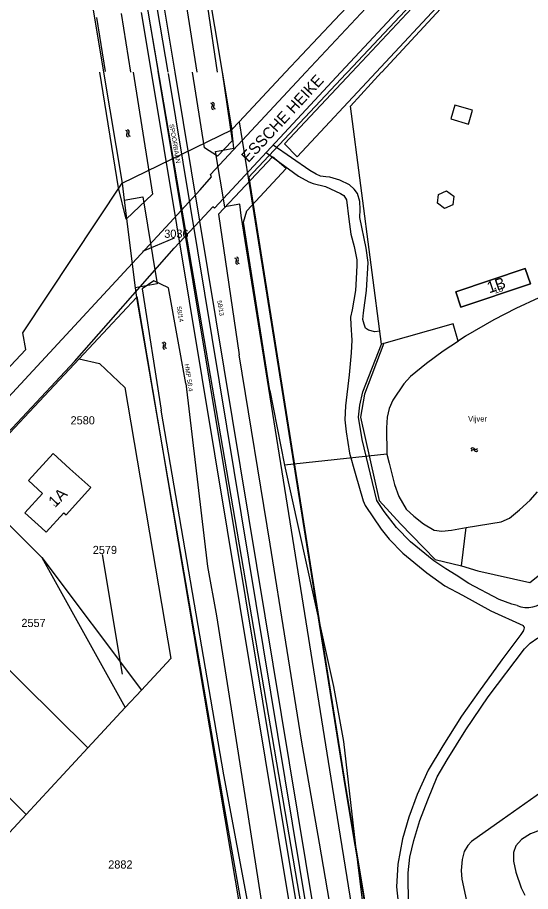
# Model space of a CAD drawing. Extents: x 148816 to 151297, y 399515 to 402500.
# Drawn here: x 149329.9 to 149443.2, y 400819.1 to 401012.1 of the extents above; entities that cross this region are included whole.
import ezdxf

# ---------------------------------------------------------------- set-up
doc = ezdxf.new("R2010")
doc.units = 0
for name, color, linetype in [('B01 Hoofdgebouw  [T] Norm', 7, 'Continuous'), ('B01 hoofgebouw', 7, 'Continuous'), ('G01 perceelsgrens', 7, 'Continuous'), ('Q01 Spoorrail  [D] Norm', 7, 'Continuous'), ('Q21 Lichtmast  Gem', 7, 'Continuous'), ('S05 Water  Norm', 7, 'Continuous'), ('T03 Hek raster  [D] Norm', 7, 'Continuous'), ('T04 Haag heg  [D] Gem', 7, 'Continuous'), ('T09 Insteek water  [D] Norm', 7, 'Continuous'), ('T09 Insteek water  [T] Norm', 7, 'Continuous'), ('V00 Kant verharding algemeen  [T] Norm', 7, 'Continuous'), ('W10 Duiker  [T] Gem', 7, 'Continuous'), ('Z01 perceelnummer', 7, 'Continuous'), ('Z02 huisnummer', 7, 'Continuous'), ('Z02 Huisnummer  [Tekst] Norm', 7, 'Continuous'), ('Z06 straatnaam', 7, 'Continuous'), ('Z07 Waterloopnaam  [Tekst] Norm', 7, 'Continuous'), ('Z19 Overige Tekst  [Tekst] Gem', 7, 'Continuous')]:
    doc.layers.add(name, color=color, linetype=linetype)

msp = doc.modelspace()

# ---------------------------------------------------------------- linework, layer by layer
at = {"layer": 'B01 Hoofdgebouw  [T] Norm'}
for p, q in [((149337.8, 400915.81), (149332.34, 400909.82)), ((149341.49, 400912.45), (149337.8, 400915.81)), ((149332.34, 400909.82), (149335.43, 400907)), ((149335.43, 400907), (149331.53, 400902.71)), ((149331.53, 400902.71), (149335.21, 400899.35))]:
    msp.add_line(p, q, dxfattribs=at)
for points in [[(149430.38, 400991.62), (149426.45, 400992.74), (149425.58, 400989.68), (149429.51, 400988.56)], [(149424.22, 400969.91), (149422.64, 400971.07), (149422.85, 400973.01), (149424.64, 400973.8), (149426.22, 400972.65), (149426.01, 400970.7)], [(149426.7, 400951.47), (149442.03, 400956.63), (149443.16, 400953.26), (149427.83, 400948.11)]]:
    msp.add_lwpolyline(points, close=True, dxfattribs=at)
msp.add_lwpolyline([(149335.21, 400899.35), (149336.22, 400898.43), (149340.14, 400902.72), (149340.63, 400902.27), (149346.1, 400908.26), (149341.49, 400912.45)], dxfattribs=at)
at = {"layer": 'B01 hoofgebouw'}
for points in [[(149426.7, 400951.47), (149427.83, 400948.11), (149443.16, 400953.26), (149442.03, 400956.63), (149426.7, 400951.47)], [(149341.49, 400912.45), (149337.8, 400915.81), (149332.34, 400909.82), (149335.43, 400907), (149331.53, 400902.71), (149335.21, 400899.35)], [(149335.21, 400899.35), (149336.22, 400898.43), (149340.14, 400902.72), (149340.63, 400902.27), (149346.1, 400908.26), (149341.49, 400912.45)]]:
    msp.add_lwpolyline(points, dxfattribs=at)
at = {"layer": 'G01 perceelsgrens'}
for points in [[(149334.93, 401240.73), (149351.41, 401141.32), (149375.11, 401000)], [(149399.91, 401011.52), (149514.57, 401132.44), (149592.39, 401216.34)], [(149402.74, 401000), (149589.13, 401198.34)], [(149317.93, 401186.2), (149348.92, 401000)], [(149389.11, 401000), (149399.91, 401011.52)], [(149348.92, 401000), (149353, 400975.53)], [(149375.11, 401000), (149377.24, 400987.32)], [(149378.88, 400989.08), (149389.11, 401000)], [(149402.48, 400999.73), (149402.74, 401000)], [(149380.85, 400976.67), (149402.48, 400999.73)], [(149377.26, 400987.35), (149378.88, 400989.08)], [(149378.88, 400989.08), (149380.85, 400976.67)], [(149353, 400975.53), (149377.24, 400987.32)], [(149474.3, 400500), (149465.62, 400529.89), (149453.09, 400562.24), (149445.47, 400580.02), (149441.93, 400593.24), (149439.07, 400606.36), (149433.29, 400636.6), (149410.86, 400771.43), (149399.43, 400842.23), (149379.26, 400968.4), (149379, 400970.86), (149375.68, 400970.26), (149373.64, 400982.49), (149377.7, 400983.23), (149377.26, 400987.35)], [(149377.24, 400987.32), (149377.26, 400987.35)], [(149189.04, 400786.75), (149331.73, 400938.76), (149331.1, 400942.44), (149353, 400975.53)], [(149353, 400975.53), (149353.47, 400971.73)], [(149380.85, 400976.67), (149402.17, 400842.5), (149426.33, 400698.43), (149438.5, 400632.51), (149456.12, 400567.45), (149480.52, 400500)], [(149353.47, 400971.73), (149357.54, 400972.46), (149360.73, 400953.26), (149355.88, 400952.39)], [(149353.47, 400971.73), (149355.88, 400952.39)], [(149355.88, 400952.39), (149356.15, 400950.26)], [(149343.54, 400936.71), (149356.15, 400950.26)], [(149356.15, 400950.26), (149375.48, 400838.02), (149380.66, 400808.29)], [(149318.2, 400909.73), (149343.54, 400936.71)], [(149343.54, 400936.71), (149347.97, 400935.71), (149353.57, 400930.35), (149363.77, 400870.54), (149357.26, 400863.54)], [(149318.2, 400909.73), (149335.26, 400892.83)], [(149302.6, 400893.11), (149345.41, 400850.77)], [(149335.26, 400892.83), (149357.26, 400863.54)], [(149335.26, 400892.83), (149353.71, 400859.71)], [(149289.1, 400878.73), (149331.79, 400836.1)], [(149353.71, 400859.71), (149357.26, 400863.54)], [(149345.41, 400850.77), (149353.71, 400859.71)], [(149331.79, 400836.1), (149345.41, 400850.77)], [(149321.59, 400825.11), (149331.79, 400836.1)]]:
    msp.add_lwpolyline(points, dxfattribs=at)
at = {"layer": 'Q01 Spoorrail  [D] Norm'}
for p, q in [((149358.69, 401013.48), (149360.93, 401000)), ((149360.77, 401013.89), (149363.1, 401000)), ((149362.25, 401014.14), (149364.62, 401000)), ((149357.21, 401013.23), (149359.41, 401000)), ((149359.41, 401000), (149400.95, 400750)), ((149360.89, 401000.25), (149402.47, 400750)), ((149364.62, 401000), (149406.05, 400750)), ((149363.14, 400999.75), (149404.53, 400750))]:
    msp.add_line(p, q, dxfattribs=at)
at = {"layer": 'Q21 Lichtmast  Gem'}
msp.add_lwpolyline([(149831.23, 399977.82), (149652.8, 400166.23), (149577.93, 400264.8), (149509.93, 400379.6), (149457.52, 400503.12), (149428.83, 400604.19), (149365.19, 400976.02), (149329.8, 401182.82), (149252.91, 401632.09)], dxfattribs=at)
at = {"layer": 'S05 Water  Norm'}
for centre, start, end in [((149372.53, 400992.74), 319.8845, 83.7395), ((149373.18, 400992.19), 139.8845, 263.7395), ((149372.94, 400992.91), 319.8845, 83.7395), ((149373.59, 400992.36), 139.8845, 263.7395), ((149353.75, 400986.69), 319.8845, 83.7395), ((149354.16, 400986.86), 319.8845, 83.7395), ((149354.81, 400986.31), 139.8845, 263.7395), ((149354.4, 400986.15), 139.8845, 263.7395), ((149377.85, 400958.55), 319.8845, 83.7395), ((149378.5, 400958.01), 139.8845, 263.7395), ((149378.27, 400958.72), 319.8845, 83.7395), ((149378.92, 400958.17), 139.8845, 263.7395), ((149361.78, 400939.84), 319.8845, 83.7395), ((149362.2, 400940), 319.8845, 83.7395), ((149362.43, 400939.29), 139.8845, 263.7395), ((149362.85, 400939.46), 139.8845, 263.7395), ((149430.43, 400916.62), 37.1757, 161.0308), ((149431.1, 400917.13), 217.1757, 341.0308), ((149430.5, 400916.18), 37.1757, 161.0308), ((149431.17, 400916.69), 217.1757, 341.0308)]:
    msp.add_arc(centre, 0.425, start, end, dxfattribs=at)
at = {"layer": 'T03 Hek raster  [D] Norm'}
for p, q in [((149410.25, 400939.98), (149403.46, 400992.52)), ((149426.11, 400944.47), (149410.25, 400939.98)), ((149427.21, 400940.59), (149426.11, 400944.47)), ((149410.83, 400940.14), (149406.52, 400928.93)), ((149406.52, 400928.93), (149405.64, 400923.86)), ((149405.64, 400923.86), (149409.78, 400905.41)), ((149409.78, 400905.41), (149414.48, 400900.28)), ((149443.06, 400887.29), (149461.51, 400902.18)), ((149414.48, 400900.28), (149422.15, 400892.41)), ((149427.96, 400890.96), (149428.95, 400899.49)), ((149422.15, 400892.41), (149427.94, 400891.01)), ((149427.94, 400891.01), (149431.57, 400889.9)), ((149431.57, 400889.9), (149443.06, 400887.29))]:
    msp.add_line(p, q, dxfattribs=at)
msp.add_lwpolyline([(149503.12, 401000), (149457.58, 401051.13), (149410.38, 401000.05)], dxfattribs=at)
at = {"layer": 'T04 Haag heg  [D] Gem'}
for p, q in [((149403.46, 400992.52), (149410.29, 401000)), ((149381.02, 400976.83), (149402.24, 400842.7)), ((149356.26, 400950.45), (149389.98, 400750)), ((149402.24, 400842.7), (149417.79, 400750))]:
    msp.add_line(p, q, dxfattribs=at)
at = {"layer": 'T09 Insteek water  [D] Norm'}
for p, q in [((149374.1, 400981.44), (149371.22, 400983.33)), ((149353.91, 400967.59), (149352.18, 400974.49)), ((149359.74, 400973.11), (149353.91, 400967.59)), ((149359.98, 400953.92), (149357.4, 400952.14)), ((149363.28, 400952.41), (149359.98, 400953.92)), ((149357.4, 400952.14), (149361.66, 400925.35)), ((149367.09, 400931.24), (149363.28, 400952.41))]:
    msp.add_line(p, q, dxfattribs=at)
at = {"layer": 'T09 Insteek water  [T] Norm'}
for p, q in [((149454.22, 401053.89), (149403.7, 401000)), ((149409.07, 401000), (149456.96, 401051.34)), ((149369.58, 401000), (149367.19, 401014.95)), ((149371.86, 401014.46), (149374, 401000)), ((149349.32, 401000.2), (149347.42, 401012.1)), ((149352.77, 401012.95), (149354.83, 401000)), ((149352.18, 400974.49), (149348.1, 401000)), ((149355.47, 401000), (149359.74, 400973.11)), ((149371.22, 400983.33), (149368.56, 401000)), ((149375.09, 401000), (149377.33, 400984.85)), ((149403.7, 401000), (149388.86, 400984.17)), ((149391.67, 400981.35), (149409.07, 401000)), ((149377.33, 400984.85), (149374.1, 400981.44)), ((149388.86, 400984.17), (149391.67, 400981.35)), ((149386.18, 400981.31), (149374.3, 400968.63)), ((149389.26, 400978.76), (149386.18, 400981.31)), ((149380.51, 400969.38), (149389.26, 400978.76)), ((149374.3, 400968.63), (149378.85, 400937.56)), ((149385.62, 400929.69), (149379.78, 400966.9))]:
    msp.add_line(p, q, dxfattribs=at)
for points in [[(149445.05, 400950.16), (149439.95, 400947.82), (149435.07, 400945.33), (149428.86, 400941.73), (149427.21, 400940.59)], [(149427.26, 400940.64), (149423.93, 400938.43), (149420.25, 400935.71), (149416.68, 400932.79), (149415.23, 400931.22), (149412.77, 400927.56), (149411.98, 400925.76), (149411.5, 400923.83), (149411.38, 400921.5), (149411.48, 400915.66), (149411.94, 400913.63), (149413.13, 400908.98), (149414.1, 400906.29), (149415.72, 400903.48), (149417.42, 400901.93), (149419.58, 400900.25), (149421.94, 400898.88), (149423.57, 400898.68), (149425.73, 400898.88), (149428.95, 400899.49), (149436.71, 400900.69), (149438.52, 400901.55), (149440.77, 400903.38), (149443.11, 400905.48), (149444.71, 400907.36)], [(149410.22, 400750), (149404.85, 400781.36), (149402.39, 400795.83), (149396.59, 400829.72), (149392.64, 400852.46), (149385.67, 400895.78), (149378.85, 400937.56)], [(149367.09, 400931.24), (149371.89, 400890.81), (149373.88, 400879.94), (149380.31, 400838.83), (149387.31, 400793.85), (149394.69, 400750)], [(149385.62, 400929.69), (149388.89, 400913.22), (149395.2, 400884.59), (149399.67, 400864.36), (149401.88, 400852.18), (149404.46, 400829.74), (149407.97, 400800.98), (149411.84, 400768.77), (149414.78, 400750)], [(149392.48, 400750), (149387.01, 400783.9), (149384.11, 400798.93), (149375.49, 400844.84), (149361.66, 400925.35)], [(149469.96, 400851.52), (149469.04, 400850.58), (149468.43, 400850.05), (149465.54, 400848.33), (149464.43, 400847.54), (149463.51, 400846.7), (149462.14, 400845.2), (149460.49, 400843.27), (149458.67, 400841.55), (149457.09, 400840.3), (149455.52, 400839.36), (149453.34, 400838.2), (149452.04, 400837.26), (149449.94, 400835.35), (149447.8, 400833.91), (149445.32, 400832.64), (149443.19, 400831.8), (149441.21, 400830.58), (149439.91, 400829.18), (149439.43, 400827.71), (149439.43, 400825.73), (149439.97, 400823.35), (149441.14, 400819.85), (149441.92, 400818.25)], [(149458.33, 400847.44), (149452.32, 400845.41), (149451.36, 400844.97), (149449.6, 400843.88), (149448.18, 400842.84), (149436.94, 400834.87), (149430.19, 400830.07), (149429.33, 400829.21), (149428.57, 400827.89), (149428.09, 400826.16), (149427.89, 400823.73), (149427.99, 400821.8), (149429.03, 400817)]]:
    msp.add_lwpolyline(points, dxfattribs=at)
at = {"layer": 'V00 Kant verharding algemeen  [T] Norm'}
for p, q in [((149393.56, 401000), (149500, 401114.1)), ((149452.5, 401055.1), (149401.3, 401000)), ((149372.51, 400977.44), (149393.56, 401000)), ((149401.3, 401000), (149373.39, 400969.96)), ((149394.45, 400978.3), (149386.36, 400983.92)), ((149384.84, 400982.28), (149391.94, 400977.06)), ((149370.23, 400974), (149372.74, 400976.94)), ((149372.74, 400976.94), (149372.51, 400977.44)), ((149391.94, 400977.06), (149394.2, 400975.79)), ((149395.85, 400977.49), (149394.45, 400978.3)), ((149396.84, 400977.06), (149395.85, 400977.49)), ((149398, 400976.88), (149396.84, 400977.06)), ((149398.87, 400976.83), (149398, 400976.88)), ((149401.08, 400976.14), (149398.87, 400976.83)), ((149394.2, 400975.79), (149395.16, 400975.43)), ((149395.16, 400975.43), (149397.88, 400974.75)), ((149403.21, 400975.13), (149401.08, 400976.14)), ((149404.25, 400974.21), (149403.21, 400975.13)), ((149370.23, 400974), (149363.52, 400966.78)), ((149397.88, 400974.75), (149401.25, 400973.25)), ((149401.25, 400973.25), (149401.96, 400972.79)), ((149404.96, 400973.2), (149404.25, 400974.21)), ((149405.52, 400971.47), (149404.96, 400973.2)), ((149401.96, 400972.79), (149402.52, 400971.8)), ((149402.52, 400971.8), (149403.06, 400967.54)), ((149405.6, 400969.7), (149405.52, 400971.47)), ((149373.07, 400970.31), (149371.29, 400968.4)), ((149373.39, 400969.96), (149373.07, 400970.31)), ((149379.78, 400966.9), (149380.51, 400969.38)), ((149405.52, 400967.92), (149405.6, 400969.7)), ((149371.29, 400968.4), (149364.46, 400961.14)), ((149403.06, 400967.54), (149403.54, 400964.24)), ((149406.89, 400961.14), (149405.52, 400967.92)), ((149327.87, 400928.18), (149363.52, 400966.78)), ((149403.54, 400964.24), (149404.23, 400961.5)), ((149404.23, 400961.5), (149404.81, 400958.58)), ((149342.52, 400936.11), (149364.46, 400961.14)), ((149407.35, 400958.02), (149406.89, 400961.14)), ((149404.81, 400958.58), (149404.86, 400957.39)), ((149406.95, 400951.78), (149407.35, 400958.02)), ((149404.86, 400957.39), (149404.71, 400954.37)), ((149404.71, 400954.37), (149404.54, 400951.83)), ((149404.54, 400951.83), (149403.78, 400947.56)), ((149406.27, 400946.85), (149406.95, 400951.78)), ((149403.78, 400947.56), (149403.47, 400945.94)), ((149403.47, 400945.94), (149403.52, 400944.21)), ((149406.16, 400945.38), (149406.27, 400946.85)), ((149403.52, 400944.21), (149403.73, 400940.86)), ((149406.44, 400944.36), (149406.16, 400945.38)), ((149406.77, 400943.48), (149406.44, 400944.36)), ((149407.41, 400943.05), (149406.77, 400943.48)), ((149408.78, 400942.69), (149407.41, 400943.05)), ((149409.9, 400942.79), (149408.78, 400942.69)), ((149403.73, 400940.86), (149403.58, 400938.07)), ((149406.17, 400929.39), (149410.25, 400939.98)), ((149403.58, 400938.07), (149403.15, 400933.17)), ((149330.91, 400923.78), (149342.52, 400936.11)), ((149403.15, 400933.17), (149402.31, 400926.34)), ((149405.46, 400926.45), (149406.17, 400929.39)), ((149402.31, 400926.34), (149402.16, 400923.25)), ((149405.18, 400923.83), (149405.46, 400926.45)), ((149310.26, 400901.66), (149330.91, 400923.78)), ((149402.16, 400923.25), (149402.49, 400920.56)), ((149406.02, 400918.86), (149405.18, 400923.83)), ((149402.49, 400920.56), (149403.21, 400915.91)), ((149409.25, 400905.43), (149406.02, 400918.86)), ((149403.21, 400915.91), (149404.45, 400911.45)), ((149404.45, 400911.45), (149406.23, 400905.35)), ((149410.85, 400902.97), (149409.25, 400905.43)), ((149406.23, 400905.35), (149406.69, 400904.34)), ((149406.69, 400904.34), (149410.19, 400899.11)), ((149413.59, 400899.49), (149410.85, 400902.97)), ((149410.19, 400899.11), (149411.99, 400896.88)), ((149416.69, 400896.32), (149413.59, 400899.49)), ((149411.99, 400896.88), (149415.02, 400893.8)), ((149421.87, 400892.08), (149416.69, 400896.32)), ((149415.02, 400893.8), (149420.27, 400889.44)), ((149424.51, 400890.3), (149421.87, 400892.08)), ((149426.77, 400888.96), (149424.51, 400890.3)), ((149420.27, 400889.44), (149424.23, 400886.6)), ((149429.56, 400887.08), (149426.77, 400888.96)), ((149424.23, 400886.6), (149428.17, 400884.54)), ((149436.26, 400883.58), (149429.56, 400887.08)), ((149428.17, 400884.54), (149434.39, 400881.07)), ((149439.03, 400882.49), (149436.26, 400883.58)), ((149440.22, 400882.21), (149439.03, 400882.49)), ((149434.39, 400881.07), (149441.6, 400877.79)), ((149441.67, 400876.73), (149441.04, 400875.86)), ((149441.04, 400875.86), (149436.88, 400870.2)), ((149443.12, 400873.88), (149444.8, 400875.1)), ((149433.86, 400862.03), (149441.83, 400872.69)), ((149441.83, 400872.69), (149443.12, 400873.88)), ((149436.88, 400870.2), (149431.7, 400863.12)), ((149431.7, 400863.12), (149427.97, 400857.79)), ((149428.91, 400854.79), (149433.86, 400862.03)), ((149427.97, 400857.79), (149423.81, 400851.24)), ((149424.8, 400848.12), (149428.91, 400854.79)), ((149423.81, 400851.24), (149420.57, 400845.86)), ((149422.57, 400844.36), (149424.8, 400848.12)), ((149420.57, 400845.86), (149418.16, 400840.5)), ((149420.49, 400839.31), (149422.57, 400844.36)), ((149418.16, 400840.5), (149416.33, 400835.5)), ((149418.72, 400834.77), (149420.49, 400839.31)), ((149416.33, 400835.5), (149414.94, 400830.73)), ((149417.4, 400830.3), (149418.72, 400834.77)), ((149414.94, 400830.73), (149413.9, 400825.1)), ((149416.56, 400826.65), (149417.4, 400830.3)), ((149416.16, 400823.19), (149416.56, 400826.65)), ((149413.9, 400825.1), (149413.6, 400820.1)), ((149416.24, 400815.88), (149416.16, 400823.19)), ((149413.6, 400820.1), (149414.87, 400807.96))]:
    msp.add_line(p, q, dxfattribs=at)
for centre, radius, start, end in [((149442.4, 400887.67), 5.88, 248.2725, 316.6081), ((149441.01, 400877.21), 0.822, 323.549, 44.607)]:
    msp.add_arc(centre, radius, start, end, dxfattribs=at)
at = {"layer": 'W10 Duiker  [T] Gem'}
msp.add_line((149411.48, 400915.66), (149388.89, 400913.22), dxfattribs=at)
at = {"layer": 'Z01 perceelnummer'}
for points in [[(149364.48, 400963.34), (149357.52, 400960.42)], [(149348.6, 400893.5), (149353.04, 400867.09)]]:
    msp.add_lwpolyline(points, dxfattribs=at)

# ---------------------------------------------------------------- texts
for s, p in [('3036', (149362.31, 400963.44)), ('2580', (149341.62, 400922.23)), ('2579', (149346.52, 400893.6)), ('2557', (149330.76, 400877.48)), ('2882', (149349.94, 400824.13))]:
    msp.add_text(s, height=1.8, dxfattribs=at).set_placement(p)
at = {"layer": 'Z02 huisnummer'}
for s, rotation, p in [('1B', 18.5437, (149434.06, 400951.16)), ('1A', 45.7293, (149338.23, 400903.74))]:
    msp.add_text(s, height=2.5, rotation=rotation, dxfattribs=at).set_placement(p)
at = {"layer": 'Z02 Huisnummer  [Tekst] Norm'}
for s, height, rotation, p in [('1B', 1.25, 18.5716, (149435.36, 400951.09)), ('1A', 0.8, 45.7414, (149338.24, 400903.75))]:
    msp.add_text(s, height=height, rotation=rotation, dxfattribs=at).set_placement(p)
at = {"layer": 'Z06 straatnaam'}
msp.add_text('ESSCHE HEIKE', height=2.5, rotation=47.187, dxfattribs=at).set_placement((149380.9, 400979.91))
at = {"layer": 'Z07 Waterloopnaam  [Tekst] Norm'}
msp.add_text('Vijver', height=1.25, dxfattribs=at).set_placement((149429.4, 400922.85))
at = {"layer": 'Z19 Overige Tekst  [Tekst] Gem'}
for s, rotation, p in [('SPOORBAAN', 280.1075, (149363.42, 400988.47)), ('58/14', 279.1811, (149365.06, 400948.2)), ('58/13', 279.4887, (149374, 400949.54)), ('HMP 58.4', 279.0097, (149366.77, 400935.51))]:
    msp.add_text(s, height=1, rotation=rotation, dxfattribs=at).set_placement(p)

doc.saveas('drawing.dxf')
